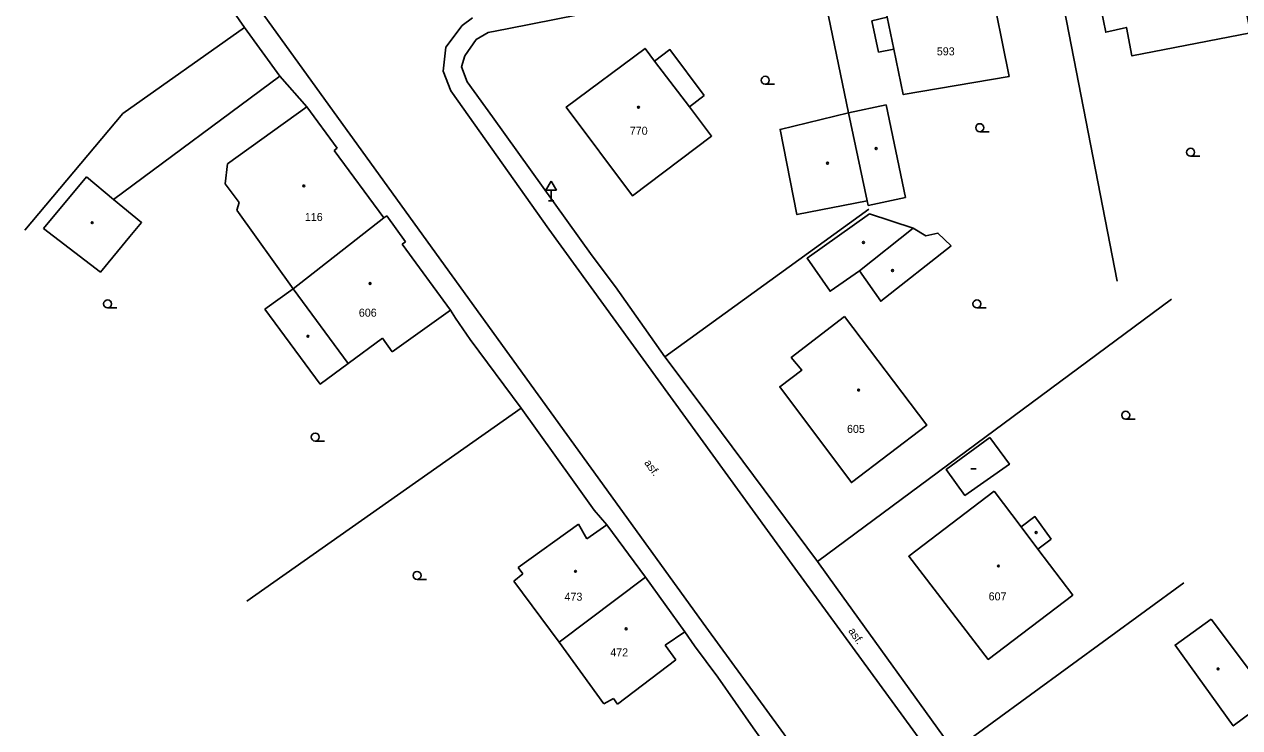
# Model space of a CAD drawing. Extents: x -794191 to -788944, y -1117087 to -1105044.
# Drawn here: x -792249.2 to -792135.3, y -1110002.4 to -1109936.5 of the extents above; entities that cross this region are included whole.
import ezdxf

# ---------------------------------------------------------------- set-up
doc = ezdxf.new("R2010")
doc.units = 0
for name, color, linetype in [('Doplňkové značky', 7, 'Continuous'), ('Hranice - ploty_ zdi', 7, 'Continuous'), ('Komunikace', 7, 'Continuous'), ('Pomocné popisy', 7, 'Continuous'), ('Stavební objekty', 7, 'Continuous'), ('Značky druhů budov', 7, 'Continuous'), ('Značky druhů pozemků', 7, 'Continuous'), ('Čísla popisná', 7, 'Continuous')]:
    doc.layers.add(name, color=color, linetype=linetype)

msp = doc.modelspace()

# ---------------------------------------------------------------- linework, layer by layer
at = {"layer": 'Doplňkové značky'}
for p, q in [((-792199.84, -1109951.184), (-792200.34, -1109952.05)), ((-792199.84, -1109951.184), (-792199.34, -1109952.05)), ((-792200.34, -1109952.05), (-792199.34, -1109952.05)), ((-792199.84, -1109953.05), (-792199.84, -1109952.05)), ((-792200.09, -1109953.05), (-792199.59, -1109953.05))]:
    msp.add_line(p, q, dxfattribs=at)
at = {"layer": 'Hranice - ploty_ zdi'}
for p, q in [((-792153.3, -1109927.16), (-792146.78, -1109960.55)), ((-792228.59, -1109936.8), (-792233.78, -1109929.24)), ((-792174.8, -1109931.15), (-792171.98, -1109944.78)), ((-792239.98, -1109944.86), (-792228.59, -1109936.8)), ((-792225.29, -1109941.34), (-792228.59, -1109936.8)), ((-792225.29, -1109941.34), (-792240.86, -1109952.9)), ((-792222.73, -1109944.22), (-792225.29, -1109941.34)), ((-792207.73, -1109941.88), (-792205.34, -1109945.17)), ((-792249.18, -1109955.79), (-792239.98, -1109944.86)), ((-792205.34, -1109945.17), (-792195.99, -1109958.19)), ((-792189.18, -1109967.66), (-792170.06, -1109953.82)), ((-792195.99, -1109958.19), (-792193.82, -1109961.1)), ((-792193.82, -1109961.1), (-792189.18, -1109967.66)), ((-792174.87, -1109986.84), (-792141.68, -1109962.24)), ((-792208.82, -1109964.04), (-792209.28, -1109963.27)), ((-792208.82, -1109964.04), (-792207.42, -1109966.02)), ((-792202.66, -1109972.46), (-792207.42, -1109966.02)), ((-792186.72, -1109970.92), (-792184.86, -1109973.41)), ((-792202.66, -1109972.46), (-792228.37, -1109990.53)), ((-792197.83, -1109979.18), (-792202.66, -1109972.46)), ((-792197.83, -1109979.18), (-792195.82, -1109982.03)), ((-792194.61, -1109983.39), (-792195.82, -1109982.03)), ((-792174.87, -1109986.84), (-792173.14, -1109989.25)), ((-792173.14, -1109989.25), (-792162.1, -1110004.56)), ((-792162.1, -1110004.56), (-792140.54, -1109988.82)), ((-792186.41, -1109994.74), (-792184.23, -1109997.66))]:
    msp.add_line(p, q, dxfattribs=at)
for points in [[(-792174.8, -1109931.15), (-792203.98, -1109936.92), (-792205.75, -1109937.25), (-792206.86, -1109937.93), (-792207.94, -1109939.46), (-792208.24, -1109940.48), (-792207.73, -1109941.88)], [(-792189.18, -1109967.66), (-792186.72, -1109970.92)], [(-792184.86, -1109973.41), (-792174.87, -1109986.84)], [(-792186.41, -1109994.74), (-792187.32, -1109993.43)], [(-792179.27, -1110004.7), (-792180.9, -1110002.42), (-792184.23, -1109997.66)]]:
    msp.add_lwpolyline(points, dxfattribs=at)
at = {"layer": 'Komunikace'}
msp.add_line((-792209.12, -1109960.07), (-792185.33, -1109992.94), dxfattribs=at)
for points in [[(-792209.12, -1109960.07), (-792237.9, -1109920.2), (-792256.33, -1109894.7), (-792256.74, -1109894.16)], [(-792207.2, -1109935.88), (-792208.17, -1109936.62), (-792209.72, -1109938.64), (-792209.98, -1109940.87), (-792209.24, -1109942.73), (-792200.05, -1109955.68), (-792176.99, -1109987.44)], [(-792176.99, -1109987.44), (-792163.65, -1110005.74), (-792151.19, -1110022.89)], [(-792159.78, -1110027.99), (-792185.33, -1109992.94)]]:
    msp.add_lwpolyline(points, dxfattribs=at)
at = {"layer": 'Stavební objekty'}
for p, q in [((-792186.88, -1109944.22), (-792190.14, -1109939.95)), ((-792222.73, -1109944.22), (-792230.17, -1109949.58)), ((-792219.89, -1109948.1), (-792222.73, -1109944.22)), ((-792168.45, -1109944.03), (-792171.98, -1109944.78)), ((-792166.62, -1109952.73), (-792168.45, -1109944.03)), ((-792219.89, -1109948.1), (-792220.18, -1109948.31)), ((-792215.52, -1109954.63), (-792220.18, -1109948.31)), ((-792230.17, -1109949.58), (-792230.41, -1109951.45)), ((-792243.39, -1109950.8), (-792247.44, -1109955.62)), ((-792230.41, -1109951.45), (-792229.1, -1109953.2)), ((-792229.1, -1109953.2), (-792229.31, -1109953.92)), ((-792170.13, -1109953.48), (-792166.62, -1109952.73)), ((-792224.04, -1109961.27), (-792229.31, -1109953.92)), ((-792215.26, -1109954.44), (-792215.52, -1109954.63)), ((-792213.5, -1109956.88), (-792215.26, -1109954.44)), ((-792215.52, -1109954.63), (-792224.04, -1109961.27)), ((-792165.92, -1109955.61), (-792170.95, -1109959.58)), ((-792213.5, -1109956.88), (-792213.8, -1109957.1)), ((-792209.28, -1109963.27), (-792213.8, -1109957.1)), ((-792224.04, -1109961.27), (-792226.68, -1109963.19)), ((-792224.04, -1109961.27), (-792218.88, -1109968.28)), ((-792209.28, -1109963.27), (-792214.73, -1109967.17)), ((-792215.66, -1109965.89), (-792218.88, -1109968.28)), ((-792214.73, -1109967.17), (-792215.66, -1109965.89)), ((-792158.32, -1109980.25), (-792155.79, -1109983.59)), ((-792197.27, -1109983.34), (-792202.93, -1109987.4)), ((-792196.49, -1109984.69), (-792197.27, -1109983.34)), ((-792194.61, -1109983.39), (-792196.49, -1109984.69)), ((-792202.93, -1109987.4), (-792202.51, -1109987.98)), ((-792202.51, -1109987.98), (-792203.35, -1109988.67)), ((-792199.1, -1109994.4), (-792203.35, -1109988.67)), ((-792190.99, -1109988.31), (-792199.1, -1109994.4)), ((-792199.1, -1109994.4), (-792194.9, -1110000.18)), ((-792189.14, -1109994.66), (-792187.32, -1109993.43)), ((-792188.16, -1109996.05), (-792189.14, -1109994.66)), ((-792193.61, -1110000.2), (-792188.16, -1109996.05)), ((-792194.9, -1110000.18), (-792194.01, -1109999.67)), ((-792194.01, -1109999.67), (-792193.61, -1110000.2))]:
    msp.add_line(p, q, dxfattribs=at)
for points in [[(-792138.85, -1109928.7), (-792138.89, -1109928.44), (-792144.46, -1109929.55), (-792144.39, -1109929.89), (-792149.16, -1109930.82), (-792147.85, -1109937.24), (-792145.92, -1109936.79), (-792145.4, -1109939.46), (-792134.28, -1109937.29), (-792135.47, -1109931.33)], [(-792156.9, -1109941.37), (-792158.74, -1109932.24), (-792168.66, -1109934.27), (-792168.34, -1109935.82), (-792169.78, -1109936.18), (-792169.17, -1109939.1)], [(-792169.17, -1109939.1), (-792167.72, -1109938.81), (-792168.34, -1109935.82)], [(-792167.72, -1109938.81), (-792166.83, -1109943.08), (-792156.9, -1109941.37)], [(-792171.98, -1109944.78), (-792178.38, -1109946.35), (-792176.81, -1109954.33), (-792170.23, -1109953.02)], [(-792171.98, -1109944.78), (-792170.23, -1109953.02), (-792170.13, -1109953.48)], [(-792243.39, -1109950.8), (-792240.86, -1109952.9), (-792238.24, -1109955.08), (-792239.34, -1109956.39), (-792242.1, -1109959.71), (-792247.44, -1109955.62)], [(-792169.99, -1109954.26), (-792175.85, -1109958.42), (-792173.69, -1109961.5), (-792170.95, -1109959.58), (-792168.95, -1109962.44), (-792162.36, -1109957.26)], [(-792162.36, -1109957.26), (-792163.59, -1109956.06), (-792164.71, -1109956.3), (-792165.92, -1109955.61), (-792169.99, -1109954.26)], [(-792226.68, -1109963.19), (-792221.48, -1109970.21), (-792218.88, -1109968.28)], [(-792158.32, -1109980.25), (-792166.32, -1109986.34), (-792158.87, -1109996.01), (-792150.95, -1109989.98), (-792154.21, -1109985.68), (-792152.96, -1109984.74)], [(-792152.96, -1109984.74), (-792154.5, -1109982.62), (-792155.79, -1109983.59), (-792154.21, -1109985.68)], [(-792194.61, -1109983.39), (-792190.99, -1109988.31), (-792187.32, -1109993.43)]]:
    msp.add_lwpolyline(points, dxfattribs=at)
for points in [[(-792185.5, -1109943.16), (-792188.71, -1109938.87), (-792190.14, -1109939.95), (-792191.04, -1109938.75), (-792198.43, -1109944.25), (-792192.23, -1109952.56), (-792184.8, -1109946.96), (-792186.88, -1109944.22)], [(-792172.34, -1109963.86), (-792177.33, -1109967.72), (-792176.33, -1109968.9), (-792178.41, -1109970.45), (-792171.7, -1109979.44), (-792164.64, -1109974.06)], [(-792158.71, -1109975.2), (-792156.88, -1109977.71), (-792161.06, -1109980.64), (-792162.83, -1109978.22)], [(-792137.98, -1109992.23), (-792141.36, -1109994.66), (-792135.91, -1110002.23), (-792132.4, -1109999.65)]]:
    msp.add_lwpolyline(points, close=True, dxfattribs=at)
at = {"layer": 'Značky druhů budov'}
msp.add_line((-792160.51, -1109978.15), (-792160.01, -1109978.15), dxfattribs=at)
for centre in [(-792191.66, -1109944.27), (-792169.38, -1109948.14), (-792173.93, -1109949.51), (-792223.03, -1109951.64), (-792242.86, -1109955.08), (-792170.57, -1109956.93), (-792167.84, -1109959.57), (-792216.82, -1109960.78), (-792222.64, -1109965.73), (-792171.02, -1109970.76), (-792154.38, -1109984.12), (-792157.92, -1109987.25), (-792197.56, -1109987.75), (-792192.81, -1109993.13), (-792137.33, -1109996.9)]:
    msp.add_circle(centre, 0.0875, dxfattribs=at)
at = {"layer": 'Značky druhů pozemků'}
for p, q in [((-792179.78, -1109942.115), (-792178.905, -1109942.115)), ((-792159.67, -1109946.555), (-792158.795, -1109946.555)), ((-792139.9, -1109948.855), (-792139.025, -1109948.855)), ((-792241.42, -1109963.065), (-792240.545, -1109963.065)), ((-792159.93, -1109963.065), (-792159.055, -1109963.065)), ((-792145.98, -1109973.495), (-792145.105, -1109973.495)), ((-792221.96, -1109975.545), (-792221.085, -1109975.545)), ((-792212.41, -1109988.515), (-792211.535, -1109988.515))]:
    msp.add_line(p, q, dxfattribs=at)
for centre in [(-792179.78, -1109941.74), (-792159.67, -1109946.18), (-792139.9, -1109948.48), (-792241.42, -1109962.69), (-792159.93, -1109962.69), (-792145.98, -1109973.12), (-792221.96, -1109975.17), (-792212.41, -1109988.14)]:
    msp.add_circle(centre, 0.375, dxfattribs=at)

# ---------------------------------------------------------------- texts
at = {"layer": 'Pomocné popisy'}
for rotation, p in [(305.77349, (-792191.15, -1109977.59)), (304.16354, (-792172.02, -1109993.33))]:
    msp.add_text('asf.', height=0.75, rotation=rotation, dxfattribs=at).set_placement(p)
at = {"layer": 'Čísla popisná'}
for s, p in [('593', (-792163.69, -1109939.4)), ('770', (-792192.47, -1109946.84)), ('116', (-792222.93, -1109954.92)), ('606', (-792217.87, -1109963.89)), ('605', (-792172.11, -1109974.78)), ('473', (-792198.59, -1109990.5)), ('607', (-792158.83, -1109990.47)), ('472', (-792194.3, -1109995.72))]:
    msp.add_text(s, height=0.75, dxfattribs=at).set_placement(p)

doc.saveas('drawing.dxf')
